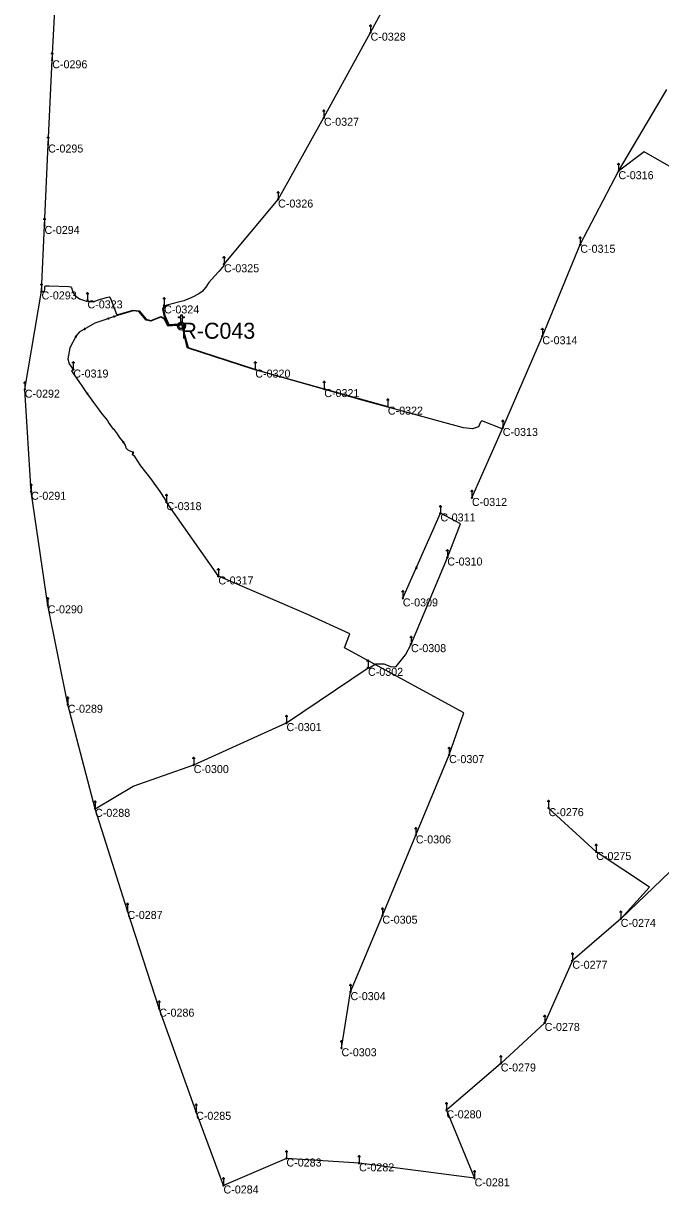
# Model space of a CAD drawing. Extents: x -729889 to -691139, y -995431 to -974354.
# Drawn here: x -725358.6 to -725119.9, y -979910.2 to -979471.5 of the extents above; entities that cross this region are included whole.
import ezdxf

# ---------------------------------------------------------------- set-up
doc = ezdxf.new("R2010")
doc.units = 0
for name, color, linetype in [('Atributy', 7, 'Continuous'), ('Dočasné zaměření bodu', 7, 'Continuous'), ('Kabelové vedení VO', 7, 'Continuous'), ('Spojka kabelová', 7, 'Continuous'), ('Spínací bod veřejného osvětlení', 7, 'Continuous'), ('Světelný bod na stožáru sadovém', 7, 'Continuous')]:
    doc.layers.add(name, color=color, linetype=linetype)

# ---------------------------------------------------------------- blocks, each defined once
blk = doc.blocks.new('POINT_DISPLAY')
blk.add_line((0, 0), (0, 0))
blk = doc.blocks.new('6.571')
at = {"layer": 'Světelný bod na stožáru sadovém'}
for p, q in [((-0.51, 2.54), (0.51, 2.54)), ((0, 2.54), (0, 0.2))]:
    blk.add_line(p, q, dxfattribs=at)
for points in [[(0.25, 2.54), (0.25, 2.56), (0.25, 2.58), (0.24, 2.6), (0.24, 2.62), (0.23, 2.64), (0.22, 2.66), (0.21, 2.69), (0.19, 2.7), (0.18, 2.72), (0.16, 2.73), (0.15, 2.75), (0.13, 2.76), (0.11, 2.77), (0.09, 2.78), (0.07, 2.78), (0.05, 2.79), (0.02, 2.79), (0, 2.79), (-0.02, 2.79), (-0.05, 2.79), (-0.07, 2.78), (-0.09, 2.78), (-0.11, 2.77), (-0.13, 2.76), (-0.15, 2.75), (-0.16, 2.73), (-0.18, 2.72), (-0.19, 2.7), (-0.21, 2.69), (-0.22, 2.66), (-0.23, 2.64), (-0.24, 2.62), (-0.24, 2.6), (-0.25, 2.58), (-0.25, 2.56), (-0.25, 2.54)], [(-0.2, 0), (-0.17, -0.1), (-0.08, -0.18), (0.04, -0.19), (0.13, -0.14), (0.19, -0.05), (0.18, 0.07), (0.12, 0.15), (0.02, 0.19), (-0.09, 0.17), (-0.17, 0.09), (-0.18, -0.01), (-0.15, -0.1), (-0.06, -0.17), (0.04, -0.17), (0.12, -0.12), (0.17, -0.03), (0.16, 0.08), (0.1, 0.14), (0.01, 0.17), (-0.09, 0.14), (-0.15, 0.07), (-0.16, -0.01), (-0.12, -0.1), (-0.04, -0.15), (0.04, -0.15), (0.12, -0.1), (0.15, -0.01), (0.14, 0.07), (0.08, 0.13), (-0.01, 0.15), (-0.09, 0.12), (-0.13, 0.06), (-0.14, -0.02), (-0.1, -0.1), (-0.03, -0.13), (0.04, -0.13), (0.11, -0.08), (0.13, 0), (0.12, 0.07), (0.06, 0.12), (-0.02, 0.13), (-0.08, 0.1), (-0.12, 0.05), (-0.12, -0.03), (-0.08, -0.09), (-0.02, -0.11), (0.05, -0.11), (0.1, -0.06), (0.11, 0.01), (0.1, 0.06), (0.05, 0.11), (-0.02, 0.11), (-0.07, 0.09), (-0.1, 0.04), (-0.1, -0.03), (-0.06, -0.08), (-0.02, -0.1), (0.05, -0.08), (0.09, -0.04), (0.1, 0.01), (0.08, 0.06), (0.03, 0.09), (-0.02, 0.09), (-0.06, 0.07), (-0.08, 0.02), (-0.08, -0.03), (-0.05, -0.06), (-0.01, -0.08), (0.04, -0.06), (0.07, -0.03), (0.07, 0.01), (0.06, 0.05), (0.02, 0.07), (-0.02, 0.07), (-0.05, 0.05), (-0.07, 0.02), (-0.06, -0.03), (-0.04, -0.05), (0, -0.06), (0.04, -0.04), (0.05, -0.02), (0.06, 0.01), (0.04, 0.04), (0.01, 0.05), (-0.02, 0.05), (-0.04, 0.04), (-0.05, 0.01), (-0.04, -0.02), (-0.02, -0.03), (0.01, -0.04), (0.03, -0.03), (0.04, -0.01), (0.04, 0.01), (0.02, 0.03), (0.01, 0.04), (-0.01, 0.03), (-0.02, 0.02), (-0.03, 0.01), (-0.02, -0.01), (-0.01, -0.02)], [(-0.01, -0.02), (0.01, -0.02), (0.01, -0.01), (0.02, 0), (0.02, 0.01), (0.01, 0.02), (0, 0.02), (-0.01, 0.01), (-0.01, 0.01), (-0.01, 0.01)]]:
    blk.add_lwpolyline(points, dxfattribs=at)
blk.add_circle((0, 0), 0.203, dxfattribs=at)
blk = doc.blocks.new('4.0200_BB')
at = {"layer": 'Spojka kabelová'}
blk.add_lwpolyline([(-0.02, 0.01), (-0.02, 0.17), (-0.1, 0.17), (-0.1, 0.21), (-0.02, 0.21), (-0.02, 0.28), (0.02, 0.28), (0.02, 0.21), (0.11, 0.21), (0.11, 0.17), (0.02, 0.17), (0.02, 0.01)], close=True, dxfattribs=at)
for radius in [0.15, 0.0945]:
    blk.add_circle((0, -0.13), radius, dxfattribs=at)
blk = doc.blocks.new('6.06')
at = {"layer": 'Spínací bod veřejného osvětlení'}
blk.add_lwpolyline([(-0.22, 0.06), (-0.22, 1.7), (-1.04, 1.7), (-1.04, 2.08), (-0.22, 2.08), (-0.22, 2.83), (0.23, 2.83), (0.23, 2.08), (1.06, 2.08), (1.06, 1.7), (0.23, 1.7), (0.23, 0.06)], close=True, dxfattribs=at)
for radius in [1.5, 0.945]:
    blk.add_circle((0, -1.33), radius, dxfattribs=at)

msp = doc.modelspace()

# ---------------------------------------------------------------- linework, layer by layer
at = {"layer": 'Kabelové vedení VO'}
for p, q in [((-725228.55, -979474.95), (-725214, -979447.68)), ((-725347.81, -979485.3), (-725346.06, -979451.82)), ((-725246.03, -979506.85), (-725228.55, -979474.95)), ((-725349.33, -979516.88), (-725347.81, -979485.3)), ((-725135.67, -979526.88), (-725117.49, -979496.27)), ((-725263.19, -979537.51), (-725246.03, -979506.85)), ((-725350.7, -979547.4), (-725349.33, -979516.88)), ((-725149.97, -979554.46), (-725135.67, -979526.88)), ((-725283.45, -979561.77), (-725263.19, -979537.51)), ((-725351.81, -979571.95), (-725350.7, -979547.4)), ((-725164.19, -979588.75), (-725149.97, -979554.46)), ((-725358.1, -979608.78), (-725351.81, -979571.95)), ((-725179.01, -979623.13), (-725164.19, -979588.75)), ((-725271.73, -979601.25), (-725245.88, -979608.56)), ((-725355.74, -979647.05), (-725358.1, -979608.78)), ((-725245.88, -979608.56), (-725222.07, -979615.14)), ((-725190.56, -979649.37), (-725179.01, -979623.13)), ((-725349.5, -979689.61), (-725355.74, -979647.05)), ((-725285.58, -979678.79), (-725305.04, -979650.95)), ((-725216.45, -979687.03), (-725202.39, -979655.17)), ((-725213.38, -979704.18), (-725199.78, -979671.71)), ((-725342, -979726.89), (-725349.5, -979689.61)), ((-725260.04, -979733.78), (-725229.5, -979713.06)), ((-725331.77, -979765.91), (-725342, -979726.89)), ((-725294.82, -979749.51), (-725260.04, -979733.78)), ((-725211.56, -979775.88), (-725199.11, -979745.78)), ((-725319.62, -979804.2), (-725331.77, -979765.91)), ((-725144.01, -979782.08), (-725161.84, -979765.66)), ((-725224.11, -979805.97), (-725211.56, -979775.88)), ((-725116.41, -979789.63), (-725134.82, -979807.18)), ((-725307.71, -979840.83), (-725319.62, -979804.2)), ((-725236.07, -979834.63), (-725224.11, -979805.97)), ((-725134.82, -979807.18), (-725152.94, -979822.87)), ((-725152.94, -979822.87), (-725163.31, -979846.18)), ((-725239.43, -979855.67), (-725236.07, -979834.63)), ((-725293.92, -979879.5), (-725307.71, -979840.83)), ((-725163.31, -979846.18), (-725179.75, -979861.38)), ((-725179.75, -979861.38), (-725200.13, -979878.93)), ((-725283.65, -979907.11), (-725293.92, -979879.5)), ((-725200.13, -979878.93), (-725189.57, -979904.44)), ((-725260.06, -979897), (-725283.65, -979907.11)), ((-725232.84, -979898.81), (-725260.06, -979897)), ((-725189.57, -979904.44), (-725232.84, -979898.81))]:
    msp.add_line(p, q, dxfattribs=at)
for points in [[(-725108.85, -979529.59), (-725126.01, -979519.66), (-725135.67, -979526.88)], [(-725283.45, -979561.77), (-725283.58, -979562.33), (-725285.26, -979564.42), (-725287.03, -979566.31), (-725289.12, -979568.65), (-725290.27, -979570.42), (-725291.63, -979572.02), (-725292.9, -979572.92), (-725295.45, -979574.24), (-725298.49, -979575.51), (-725304.82, -979577.11), (-725305.68, -979577.53), (-725306.17, -979578.59), (-725305.64, -979581.02), (-725304.16, -979584.43), (-725300.34, -979584.12), (-725299.42, -979583.64)], [(-725351.81, -979571.95), (-725351.28, -979572.1), (-725350.67, -979571.9), (-725350.58, -979571.2), (-725350.54, -979570.21), (-725350.3, -979569.88), (-725348.94, -979569.93), (-725341.59, -979570.17), (-725340.85, -979570.34), (-725340.6, -979570.67), (-725340.31, -979571.4), (-725339.94, -979572.55), (-725339.08, -979573.71), (-725337.64, -979574.77), (-725336.12, -979575.31), (-725334.73, -979575.72), (-725334.61, -979575.31)], [(-725334.61, -979575.31), (-725334.19, -979575.72), (-725332.63, -979575.88), (-725329.67, -979574.9), (-725327.54, -979574.24), (-725326.47, -979574.07), (-725325.97, -979574.65), (-725323.76, -979580.48), (-725323.18, -979580.65), (-725320.63, -979579.91), (-725317.51, -979579), (-725315.29, -979579.29), (-725312.62, -979582.46), (-725310.9, -979582.87), (-725307.16, -979581.39), (-725305.6, -979582.21), (-725304.41, -979584.88), (-725299.6, -979584.43), (-725299.42, -979583.64)], [(-725305.9, -979577.2), (-725306.17, -979577.73), (-725306.46, -979578.55), (-725305.97, -979580.89), (-725304.28, -979584.63), (-725300.01, -979584.3), (-725299.42, -979583.64)], [(-725299.42, -979583.64), (-725299.44, -979584.59), (-725304.53, -979585.08), (-725305.76, -979582.37), (-725307.16, -979581.63), (-725310.86, -979583.11), (-725312.66, -979582.78), (-725315.38, -979579.5), (-725317.51, -979579.25), (-725323.35, -979580.98), (-725331.89, -979583.93), (-725337.72, -979587.3), (-725338.79, -979588.62), (-725341.18, -979593.14), (-725342, -979597.24), (-725341.42, -979599.13), (-725339.91, -979601.24)], [(-725271.73, -979601.25), (-725296.8, -979593.1), (-725299.42, -979583.64)], [(-725179.01, -979623.13), (-725179.07, -979623.23), (-725179.21, -979623.56), (-725186.84, -979620.51), (-725187.3, -979620.97), (-725188.1, -979622.75), (-725190.41, -979623.55), (-725193.79, -979623.12), (-725202.42, -979620.77), (-725215.25, -979617.3), (-725230.83, -979612.96), (-725249.71, -979607.67), (-725272.7, -979601.09), (-725296.87, -979593.3), (-725297.29, -979593.01), (-725299.42, -979583.64)], [(-725305.04, -979650.95), (-725305.45, -979649.93), (-725307.43, -979646.97), (-725310.88, -979642.13), (-725314.57, -979637.36), (-725316.88, -979633.83), (-725317.7, -979633.25), (-725317.53, -979632.43), (-725319.42, -979631.45), (-725320.08, -979630.71), (-725320.41, -979629.6), (-725321.54, -979627.98), (-725322.56, -979626.67), (-725323.33, -979625.34), (-725324.48, -979623.84), (-725324.82, -979623.64), (-725326.75, -979621), (-725326.81, -979620.65), (-725327.61, -979619.67), (-725328.44, -979618.62), (-725329.42, -979617.4), (-725330.7, -979615.67), (-725332.18, -979613.7), (-725335.14, -979609.65), (-725336.33, -979607.77), (-725337.77, -979605.72), (-725339.16, -979603.64), (-725340.42, -979601.73), (-725340.37, -979601.55), (-725340.27, -979601.38), (-725339.91, -979601.24)], [(-725199.78, -979671.71), (-725194.8, -979659.09), (-725202.39, -979655.17)], [(-725199.11, -979745.78), (-725193.66, -979729.98), (-725238.37, -979705.63), (-725236.26, -979700.34), (-725252.62, -979692.85), (-725285.58, -979678.79)], [(-725229.5, -979713.06), (-725229.06, -979713.06), (-725226.53, -979711.67), (-725225.72, -979711.62), (-725223.61, -979711.67), (-725220.76, -979712.7), (-725218.91, -979712.57), (-725215.5, -979708.27), (-725213.38, -979704.18)], [(-725331.77, -979765.91), (-725317.48, -979757.49), (-725294.82, -979749.51)], [(-725134.82, -979807.18), (-725124.07, -979795.33), (-725144.01, -979782.08)]]:
    msp.add_lwpolyline(points, dxfattribs=at)

# ---------------------------------------------------------------- block references
at = {"layer": 'Dočasné zaměření bodu'}
for p in [(-725296.8, -979593.1), (-725252.62, -979692.85)]:
    msp.add_blockref('POINT_DISPLAY', p, dxfattribs=at)
at = {"layer": 'Spojka kabelová'}
for p in [(-725326.81, -979582.18), (-725324.62, -979581.41), (-725335.69, -979586.13), (-725338.97, -979588.93), (-725334.67, -979610.28), (-725321.14, -979628.55), (-725317.53, -979632.43), (-725211.32, -979675.41), (-725211.46, -979675.71)]:
    msp.add_blockref('4.0200_BB', p, dxfattribs=at)
at = {"layer": 'Spínací bod veřejného osvětlení'}
msp.add_blockref('6.06', (-725299.42, -979583.64), dxfattribs=at)
at = {"layer": 'Světelný bod na stožáru sadovém', "xscale": 1.0016949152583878, "yscale": 1.0016949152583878}
for p in [(-725228.55, -979474.95), (-725347.81, -979485.3), (-725246.03, -979506.85), (-725349.33, -979516.88), (-725135.67, -979526.88), (-725263.19, -979537.51), (-725350.7, -979547.4), (-725149.97, -979554.46), (-725283.45, -979561.77), (-725351.81, -979571.95), (-725334.61, -979575.31), (-725305.9, -979577.2), (-725164.19, -979588.75), (-725339.91, -979601.24), (-725271.73, -979601.25), (-725358.1, -979608.78), (-725245.88, -979608.56), (-725222.07, -979615.14), (-725179.01, -979623.13), (-725355.74, -979647.05), (-725305.04, -979650.95), (-725190.56, -979649.37), (-725202.39, -979655.17), (-725199.78, -979671.71), (-725285.58, -979678.79), (-725349.5, -979689.61), (-725216.45, -979687.03), (-725213.38, -979704.18), (-725229.5, -979713.06), (-725342, -979726.89), (-725260.04, -979733.78), (-725199.11, -979745.78), (-725294.82, -979749.51), (-725161.84, -979765.66), (-725331.77, -979765.91), (-725211.56, -979775.88), (-725144.01, -979782.08), (-725319.62, -979804.2), (-725224.11, -979805.97), (-725134.82, -979807.18), (-725152.94, -979822.87), (-725236.07, -979834.63), (-725307.71, -979840.83), (-725163.31, -979846.18), (-725239.43, -979855.67), (-725179.75, -979861.38), (-725293.92, -979879.5), (-725200.13, -979878.93), (-725260.06, -979897), (-725232.84, -979898.81), (-725189.57, -979904.44), (-725283.65, -979907.11)]:
    msp.add_blockref('6.571', p, dxfattribs=at)

# ---------------------------------------------------------------- texts
at = {"layer": 'Atributy'}
for s, height, p in [('C-0328', 3, (-725228.55, -979478)), ('C-0296', 3, (-725347.81, -979488.35)), ('C-0327', 3, (-725246.03, -979509.9)), ('C-0295', 3, (-725349.33, -979519.93)), ('C-0316', 3, (-725135.67, -979529.93)), ('C-0326', 3, (-725263.19, -979540.56)), ('C-0294', 3, (-725350.7, -979550.45)), ('C-0315', 3, (-725149.97, -979557.51)), ('C-0325', 3, (-725283.45, -979564.82)), ('C-0293', 3, (-725351.81, -979575)), ('C-0323', 3, (-725334.61, -979578.36)), ('C-0324', 3, (-725305.9, -979580.25)), ('R-C043', 6, (-725299.42, -979589.74)), ('C-0314', 3, (-725164.19, -979591.8)), ('C-0319', 3, (-725339.91, -979604.29)), ('C-0320', 3, (-725271.73, -979604.3)), ('C-0292', 3, (-725358.1, -979611.83)), ('C-0321', 3, (-725245.88, -979611.61)), ('C-0322', 3, (-725222.07, -979618.19)), ('C-0313', 3, (-725179.01, -979626.18)), ('C-0291', 3, (-725355.74, -979650.1)), ('C-0318', 3, (-725305.04, -979654)), ('C-0312', 3, (-725190.56, -979652.42)), ('C-0311', 3, (-725202.39, -979658.22)), ('C-0310', 3, (-725199.78, -979674.76)), ('C-0317', 3, (-725285.58, -979681.84)), ('C-0309', 3, (-725216.45, -979690.08)), ('C-0290', 3, (-725349.5, -979692.66)), ('C-0308', 3, (-725213.38, -979707.23)), ('C-0302', 3, (-725229.5, -979716.11)), ('C-0289', 3, (-725342, -979729.94)), ('C-0301', 3, (-725260.04, -979736.83)), ('C-0300', 3, (-725294.82, -979752.56)), ('C-0307', 3, (-725199.11, -979748.83)), ('C-0288', 3, (-725331.77, -979768.96)), ('C-0276', 3, (-725161.84, -979768.71)), ('C-0306', 3, (-725211.56, -979778.93)), ('C-0275', 3, (-725144.01, -979785.13)), ('C-0287', 3, (-725319.62, -979807.25)), ('C-0305', 3, (-725224.11, -979809.02)), ('C-0274', 3, (-725134.82, -979810.23)), ('C-0277', 3, (-725152.94, -979825.92)), ('C-0304', 3, (-725236.07, -979837.68)), ('C-0286', 3, (-725307.71, -979843.88)), ('C-0278', 3, (-725163.31, -979849.23)), ('C-0303', 3, (-725239.43, -979858.72)), ('C-0279', 3, (-725179.75, -979864.43)), ('C-0285', 3, (-725293.92, -979882.55)), ('C-0280', 3, (-725200.13, -979881.98)), ('C-0283', 3, (-725260.06, -979900.05)), ('C-0282', 3, (-725232.84, -979901.86)), ('C-0284', 3, (-725283.65, -979910.16)), ('C-0281', 3, (-725189.57, -979907.49))]:
    msp.add_text(s, height=height, dxfattribs=at).set_placement(p)

doc.saveas('drawing.dxf')
